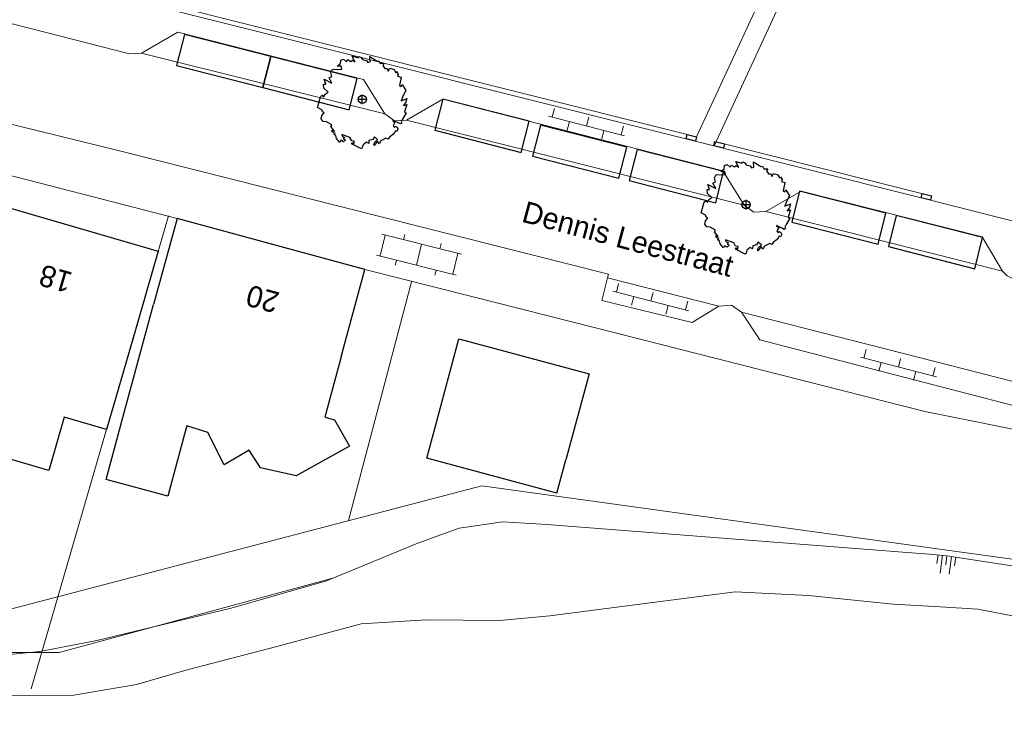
# Model space of a CAD drawing. Extents: x -1000932 to 2054797, y 285738 to 764020.
# Tile 539 of 656: x 756363 to 811574, y 450966 to 490896. Entities that reach past the tile are written whole.
import ezdxf

# ---------------------------------------------------------------- set-up
doc = ezdxf.new("R2010")
doc.units = 0
doc.header["$MEASUREMENT"] = 0
doc.layers.get('0').update_dxf_attribs({"color": 1, "linetype": 'CONTINUOUS'})
for name, color, linetype in [('--schets pp', 1, 'CONTINUOUS'), ('-boom', 8, 'CONTINUOUS'), ('31.', 7, 'CONTINUOUS'), ('bomen', 1, 'CONTINUOUS')]:
    doc.layers.add(name, color=color, linetype=linetype)
for name, color, linetype, lineweight in [('B01', 1, 'CONTINUOUS', 30), ('B02', 1, 'CONTINUOUS', 30), ('B11', 1, 'CONTINUOUS', 30), ('B14', 1, 'CONTINUOUS', 30), ('S02', 7, 'CONTINUOUS', 0), ('S04', 7, 'CONTINUOUS', 0), ('T04', 84, 'CONTINUOUS', 0), ('T05', 84, 'CONTINUOUS', 0), ('T09', 7, 'CONTINUOUS', 0), ('T13', 84, 'CONTINUOUS', 0), ('V00', 7, 'CONTINUOUS', 0), ('W01', 5, 'CONTINUOUS', 0), ('Z02', 7, 'CONTINUOUS', 0), ('Z06', 7, 'CONTINUOUS', 0)]:
    doc.layers.add(name, color=color, linetype=linetype, lineweight=lineweight)
doc.styles.add('Style-INTL_ISO_EQUAL', font='INTL_ISO_EQUAL.shx')

# ---------------------------------------------------------------- blocks, each defined once
blk = doc.blocks.new('S026')
at = {"layer": 'S02', "color": 7, "linetype": 'Continuous', "lineweight": 0}
for p, q in [((-0.0004, 0), (0.4396, 0)), ((0.0196, 0.05), (0.0196, 0)), ((0.1196, 0), (0.1196, -0.05)), ((0.2196, 0.05), (0.2196, 0)), ((0.3196, 0), (0.3196, -0.05)), ((0.4196, 0.05), (0.4196, 0))]:
    blk.add_line(p, q, dxfattribs=at)
blk = doc.blocks.new('S022')
at = {"layer": 'S02', "color": 7, "linetype": 'Continuous', "lineweight": 0}
for p, q in [((0.0308, -0.2299), (0.0308, 0.2301)), ((0.1508, -0.2299), (0.1508, 0.2301)), ((0.0308, 0.2101), (0.1508, 0.2101)), ((0.0008, 0.1151), (0.0308, 0.1151)), ((0.1508, 0.1051), (0.1808, 0.1051)), ((0.0308, 0.0001), (0.1508, 0.0001)), ((0.1508, -0.1047), (0.1808, -0.1047)), ((0.0008, -0.1147), (0.0308, -0.1147)), ((0.0308, -0.2099), (0.1508, -0.2099))]:
    blk.add_line(p, q, dxfattribs=at)
blk = doc.blocks.new('S04')
at = {"layer": 'S04', "color": 7, "linetype": 'Continuous', "lineweight": 0}
for p, q in [((0, 0.0502), (0.0502, 0.0502)), ((0, 0.0251), (0.1004, 0.0251)), ((0, 0), (0.0502, 0)), ((0, -0.0251), (0.1004, -0.0251)), ((0, -0.0502), (0.0502, -0.0502))]:
    blk.add_line(p, q, dxfattribs=at)
blk = doc.blocks.new('boom')
at = {"layer": '31.', "color": 7, "linetype": 'Continuous'}
for points in [[(2252, -1106), (2174, -1256), (2210, -1343), (2134, -1385), (1982, -1306), (1886, -1256), (1704, -1162), (1724, -1227), (1831, -1282), (1731, -1475), (1810, -1584), (1849, -1510), (1958, -1566), (2000, -1669), (1928, -1809), (1853, -1770), (1769, -1930), (1516, -2125), (1455, -2242), (1326, -2176), (1036, -2338), (950, -2502), (853, -2352), (667, -2590), (646, -2521), (706, -2406), (860, -2260), (686, -2098), (595, -2253), (372, -2314), (359, -2471), (230, -2404), (44, -2552), (-1, -2709), (-40, -2785), (-597, -2495), (-564, -2431), (-457, -2486), (-449, -2341), (-589, -2322), (-691, -2147), (-1147, -1978), (-1138, -2064), (-977, -2148), (-1064, -2211), (-947, -2272), (-1056, -2379), (-1206, -2301), (-1268, -2419), (-1454, -2198), (-1493, -2035), (-1602, -1968), (-1524, -1910), (-1684, -1827), (-1691, -1726), (-1560, -1794), (-1766, -1521), (-1716, -1425), (-2016, -1269), (-2204, -1239), (-2305, -1092), (-2275, -903), (-2143, -754), (-2228, -709), (-2266, -594), (-2513, -466), (-2348, 139), (-2243, 236), (-2169, 116), (-2080, 288), (-1914, 397), (-2159, 633), (-2173, 849), (-2048, 851), (-2137, 1136), (-1701, 908), (-1864, 1205), (-1716, 1286), (-1765, 1496), (-1667, 1683), (-1367, 1668), (-1156, 1699), (-1191, 1867), (-1412, 1860), (-1226, 2010), (-1212, 2193), (-1060, 2251), (-889, 2107), (-828, 2225), (-644, 2130), (-557, 2193), (-396, 2110), (-496, 2257), (-569, 2431), (-230, 2323), (-186, 2409), (-68, 2347), (6, 2228), (227, 2181), (306, 2072), (441, 2096), (417, 2398), (831, 2139), (923, 2159), (996, 2012), (1218, 2019), (1151, 1891), (1262, 1738), (1393, 1724), (1450, 1572), (1539, 1743), (1787, 1669), (1887, 1495), (1926, 1570), (2020, 1412)], [(2020, 1412), (1980, 1296), (2174, 1237), (2080, 768), (2177, 718), (2238, 836), (2438, 502), (2265, 170), (2180, -89), (2493, 49), (2438, -158), (2305, -345), (2498, -295), (2366, -703), (2463, -753), (2252, -1106)]]:
    blk.add_lwpolyline(points, dxfattribs=at)
blk.add_circle((0, 0), 235, dxfattribs=at)
blk = doc.blocks.new('UNNAMED')
at = {"color": 0}
for p, q in [((-0.5, 0), (0.5, 0)), ((0, -0.5), (0, 0.5))]:
    blk.add_line(p, q, dxfattribs=at)

msp = doc.modelspace()

# ---------------------------------------------------------------- linework, layer by layer
at = {"layer": '--schets pp', "linetype": 'Continuous'}
for points in [[(770002.505, 487086.129), (770439.395, 488832.331), (765595.559, 490072.191), (765158.669, 488325.988)], [(774846.342, 485846.27), (775283.231, 487592.472), (770439.395, 488832.331), (770002.505, 487086.129)], [(784490.168, 483447.859), (784927.057, 485194.062), (780083.221, 486433.921), (779646.332, 484687.719)], [(789965.987, 481997.463), (790402.876, 483743.665), (785559.04, 484983.525), (785122.15, 483237.322)], [(795389.139, 480626.019), (795826.028, 482372.221), (790982.192, 483612.081), (790545.302, 481865.878)], [(804495.987, 478294.463), (804932.876, 480040.665), (800089.04, 481280.525), (799652.15, 479534.322)], [(809919.139, 476923.019), (810356.028, 478669.221), (805512.192, 479909.081), (805075.302, 478162.878)]]:
    msp.add_lwpolyline(points, close=True, dxfattribs=at)
at = {"ltscale": 200}
for points in [[(793792.156, 484450.797), (794321.058, 484317.897), (794260.133, 484075.434), (793731.231, 484208.334)], [(795350.815, 484059.143), (795879.717, 483926.243), (795818.792, 483683.781), (795289.89, 483816.681)], [(806965.918, 481140.548), (807494.82, 481007.648), (807433.895, 480765.186), (806904.993, 480898.086)]]:
    msp.add_lwpolyline(points, close=True, dxfattribs=at)
msp.add_lwpolyline([(807436.179, 480774.275), (807441.152, 480763.362)])
at = {"layer": 'B01', "flags": 128}
for points in [[(752374.221, 476118.921), (753764.221, 480916.921), (764135.221, 477909.921), (762743.221, 473108.921)], [(765184.221, 479737.921), (763874.221, 474908.921)], [(775715.221, 476879.921), (765184.221, 479737.921)], [(774404.221, 472048.921), (775715.221, 476879.921)], [(762229.221, 468850.921), (763874.221, 474908.921)], [(762743.221, 473108.921), (761234.221, 467905.921), (758864.221, 468593.921), (757997.221, 465606.921), (751527.221, 467484.921)], [(774404.221, 472048.921), (773465.221, 468588.921)], [(761211.221, 465103.921), (762229.221, 468850.921)], [(765737.221, 468099.921), (765686.221, 467911.921)]]:
    msp.add_lwpolyline(points, dxfattribs=at)
at = {"layer": 'B02', "flags": 128}
for points in [[(779690.221, 468163.921), (780989.221, 472991.921), (788287.221, 471028.921), (786988.221, 466200.921)], [(779186.221, 466289.921), (779690.221, 468163.921)], [(786484.221, 464325.921), (786988.221, 466200.921)]]:
    msp.add_lwpolyline(points, dxfattribs=at)
at = {"layer": 'B11', "flags": 128}
for points in [[(773465.221, 468588.921), (774021.221, 468449.921), (774858.221, 466963.921), (771871.221, 465299.921), (769871.221, 465755.921), (769238.221, 466737.921), (767826.221, 465913.921), (766909.221, 467734.921), (765737.221, 468099.921)], [(765686.221, 467911.921), (764669.221, 464165.921), (761211.221, 465103.921)]]:
    msp.add_lwpolyline(points, dxfattribs=at)
at = {"layer": 'B14', "flags": 128}
msp.add_lwpolyline([(786484.221, 464325.921), (779186.221, 466289.921)], dxfattribs=at)
at = {"layer": 'T04', "flags": 128}
msp.add_lwpolyline([(788731.221, 473594.921), (807111.221, 468901.921), (814022.221, 467522.921), (815703.221, 468236.921)], dxfattribs=at)
at = {"layer": 'T05', "flags": 128}
for points in [[(807441.152, 480763.362), (812592.221, 479466.921), (815791.221, 481237.921), (818524.221, 526793.921), (818039.221, 526833.921), (820289.221, 561903.921), (820577.221, 561913.921)], [(795319.355, 483856.148), (801718.918, 497693.903), (801886.569, 501084.166), (802419.398, 503294.811), (802541.06, 503609.377), (802891.367, 504338.271), (803295.966, 505089.157), (803740.569, 505884.18), (804205.465, 506722.592), (804670.313, 507599.429), (805114.93, 508510.407), (805519.053, 509451.562), (805862.201, 510419.164), (806123.509, 511409.566), (806281.433, 512418.069), (806319.891, 513439.068), (806247.85, 514480.047), (806081.221, 515556.028), (805835.536, 516684.217), (805525.631, 517882.574), (805165.764, 519169.274), (804769.841, 520562.439), (804351.517, 522080.377)], [(794320.954, 484317.88), (800630.815, 497961.672)], [(775715.221, 476879.921), (781633.221, 475385.921)]]:
    msp.add_lwpolyline(points, dxfattribs=at)
at = {"layer": 'T09', "flags": 128}
for points in [[(778685.221, 461519.921), (781008.145, 462369.134), (783455.382, 462727.142), (785924.221, 462578.921)], [(785924.221, 462578.921), (806377.221, 460988.921)], [(768226.221, 457879.921), (773559.41, 459401.987), (778685.221, 461519.921)], [(806377.221, 460988.921), (807368.221, 460909.921), (808358.221, 460810.921)], [(808358.221, 460810.921), (812607.971, 460162.501), (816787.357, 459155.746), (820866.221, 457797.921)], [(760690.221, 456060.921), (768226.221, 457879.921)], [(754240.221, 455132.921), (757487.221, 455445.921), (760690.221, 456060.921)]]:
    msp.add_lwpolyline(points, dxfattribs=at)
at = {"layer": 'T13', "flags": 128}
for points in [[(757013.221, 453348.921), (764707.221, 479883.921)], [(778334.221, 476190.921), (774800.221, 462785.921)], [(746533.881, 455391.355), (782276.221, 464740.921), (813777.221, 460386.921)], [(737295.221, 455390.921), (758570.221, 455391.921), (773927.916, 459554.25)]]:
    msp.add_lwpolyline(points, dxfattribs=at)
at = {"layer": 'V00', "flags": 128}
for points in [[(665584.221, 508547.921), (671925.221, 507605.921), (673628.221, 506619.921), (718400.221, 497648.921), (745940.221, 492239.921), (752346.911, 491573.137), (762525.131, 488983.568)], [(671226.221, 502487.921), (739840.221, 488772.921), (747188.221, 487173.921), (761885.221, 483547.921), (789376.221, 476620.921), (789324.221, 476418.921)], [(761397.285, 492590.846), (794321.058, 484317.897)], [(761334.221, 492348.921), (807441.152, 480763.362)], [(763194.784, 489025.667), (765231.784, 490197.667), (775646.221, 487531.921), (776829.221, 485607.921)], [(762525.131, 488983.568), (763194.784, 489025.667)], [(763194.784, 489025.667), (776829.221, 485607.921)], [(778046.221, 485261.921), (780083.221, 486433.921), (795796.221, 482411.921), (796979.221, 480487.921)], [(742556.221, 485568.921), (765184.221, 479737.921)], [(776829.221, 485607.921), (777376.567, 485219.823), (778046.221, 485261.921)], [(778046.221, 485261.921), (796979.221, 480487.921)], [(795350.815, 484059.143), (807308.494, 481054.467), (807494.82, 481007.648)], [(811478.221, 476775.921), (810326.221, 478708.921), (800182.221, 481277.921), (798196.221, 480141.921)], [(796979.221, 480487.921), (797526.567, 480099.823), (798196.221, 480141.921)], [(798196.221, 480141.921), (811478.221, 476775.921)], [(816924.221, 475128.921), (812062.221, 476358.921), (811732.221, 476519.921), (811478.221, 476775.921)], [(795574.221, 474820.921), (794069.221, 473900.921), (788999.221, 475142.921), (789324.221, 476418.921)], [(789324.221, 476418.921), (795574.221, 474820.921)], [(781633.221, 475385.921), (788731.221, 473594.921)], [(796840.221, 474477.921), (796268.31, 474874.897), (795574.221, 474820.921)], [(796840.221, 474477.921), (815736.221, 469656.921)], [(796840.221, 474477.921), (797865.221, 472923.921), (814080.221, 468730.921), (815736.221, 469656.921)]]:
    msp.add_lwpolyline(points, dxfattribs=at)
at = {"layer": 'W01', "color": 1, "flags": 128}
for points in [[(735537.221, 453944.921), (737395.221, 453728.921), (742389.221, 453260.921), (755595.221, 452952.921), (759393.221, 452998.921), (762911.221, 453588.921), (765753.221, 454420.921), (770781.221, 455716.921), (775505.221, 457003.921), (779174.221, 457218.921), (783264.221, 457175.921), (786082.221, 457453.921), (796475.221, 458788.921), (800595.221, 458589.921), (805333.221, 458104.921), (807976.221, 457945.921)], [(807976.221, 457945.921), (810098.221, 457818.921), (816310.221, 456629.921), (821866.221, 455833.921), (825696.221, 454610.921), (828403.221, 452932.921), (829048.221, 452087.921), (829491.221, 450865.921), (829602.221, 449434.921), (829508.221, 447980.921), (829275.221, 447000.921), (828831.221, 446706.921), (823672.221, 446691.921), (821274.221, 446153.921), (818821.221, 444460.921), (816710.221, 442671.921)]]:
    msp.add_lwpolyline(points, dxfattribs=at)

# ---------------------------------------------------------------- block references
at = {"layer": '-boom', "linetype": 'Continuous'}
for p in [(775574.468, 486427.48), (797091.468, 480516.48)]:
    msp.add_blockref('boom', p, dxfattribs=at)
at = {"layer": 'bomen', "xscale": 531.2874016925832, "yscale": 531.2874016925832, "zscale": 531.2874016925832}
for p in [(775574.468, 486427.48), (797091.468, 480516.48)]:
    msp.add_blockref('UNNAMED', p, dxfattribs=at)
at = {"layer": 'S02', "xscale": 10000, "yscale": 10000, "zscale": 10000}
for name, p, rotation in [('S026', (786028.221, 485484.921), 345.5189656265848), ('S022', (778532.221, 476830.921), 75.88039706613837), ('S026', (789634.221, 475661.921), 345.5189656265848), ('S026', (803510.221, 471952.921), 345.5189656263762)]:
    msp.add_blockref(name, p, dxfattribs=dict(at, rotation=rotation))
at = {"layer": 'S04', "xscale": 10000, "yscale": 10000, "zscale": 10000, "rotation": 262.4053566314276}
msp.add_blockref('S04', (808358.221, 460810.921), dxfattribs=at)

# ---------------------------------------------------------------- texts
at = {"layer": 'Z02', "style": 'Style-INTL_ISO_EQUAL'}
for s, rotation, p in [('18', 163.8498647, (759395.221, 476680.921)), ('20', 164.8102128, (770998.221, 475569.921))]:
    msp.add_text(s, height=1200, rotation=rotation, dxfattribs=at).set_placement(p)
at = {"layer": 'Z06', "style": 'Style-INTL_ISO_EQUAL'}
msp.add_text('Dennis Leestraat', height=1200, rotation=345.1018127, dxfattribs=at).set_placement((784453.221, 479572.921))

doc.saveas('drawing.dxf')
